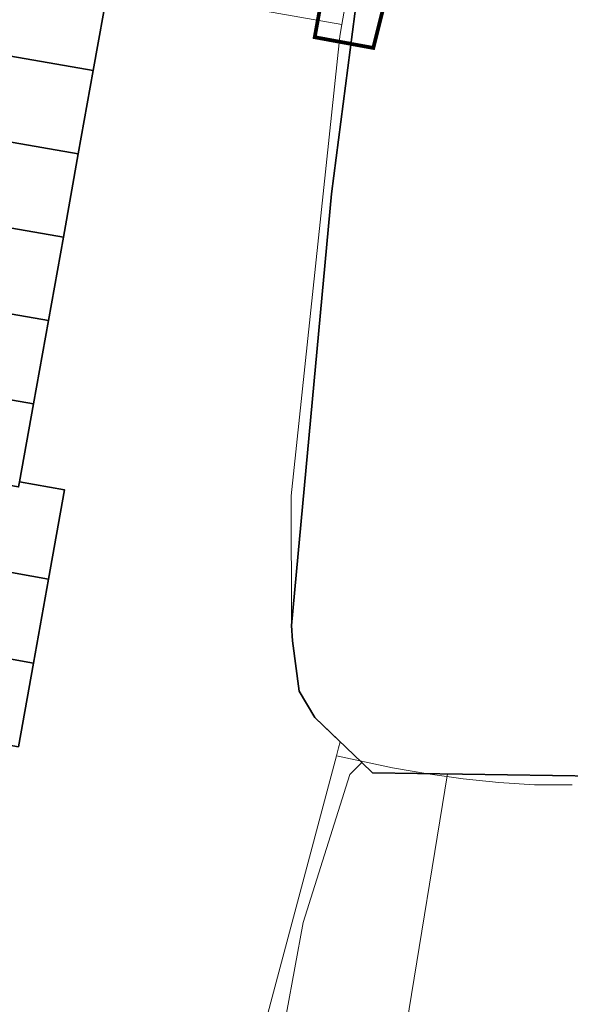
# Model space of a CAD drawing. Header units: metres. Extents: x 2514 to 227642, y 1683 to 852646.
# Tile 309 of 462: x 114041 to 114070, y 426171 to 426223. Entities that reach past the tile are written whole.
import ezdxf
from ezdxf.lldxf.tags import DXFTag

# ---------------------------------------------------------------- set-up
doc = ezdxf.new("R2010")
doc.units = ezdxf.units.M
doc.linetypes.add('XX-CENTER', pattern=[8, 5, -1, 1, -1])
for name, color, linetype, lineweight in [('B-WE-GK-BESCHOEIING-G', 252, 'GK-BESCHOEIING', 35), ('B-WE-GR-BEPLANTING_CULTUUR_HEESTERS-GV', 252, 'Continuous', 18), ('B-WE-IE-TERREINAFSCHEIDING_KUNSTMATIG_HEKWERK-G', 252, 'IE-TERREINAFSCHEIDING-KUNSTMATIG', 18), ('B-WE-KG-GRENS_PERCEEL-GV', 252, 'KG-PERCEEL', 18), ('B-WE-OG-BEBOUWING-GV', 4, 'Continuous', 35), ('B-WE-OG-TERREIN_CULTUURSCHEIDING-GV', 252, 'Continuous', 18), ('B-WE-OG-WATER-GV', 252, 'Continuous', 18), ('N-WE-KG-WERKGRENS-G', 7, 'XX-CENTER', 35)]:
    doc.layers.add(name, color=color, linetype=linetype, lineweight=lineweight)
doc.styles.get("Standard").update_dxf_attribs({"font": 'romans'})
doc.linetypes.add('GK-BESCHOEIING', pattern='A,30,-5,[1,NLCS.SHX,S=1,R=0,X=0,Y=0],-5', length=40)
doc.linetypes.add('IE-TERREINAFSCHEIDING-KUNSTMATIG', pattern='A,4,[82,NLCS.SHX,S=0.75,R=90,X=0,Y=0],4,-2', length=10)
tags = doc.linetypes.add('KG-PERCEEL', pattern='A,5.5,-2,["P",Standard,S=1.8,R=0,X=-0.5,Y=-0.9],-2,5.5,-2,[5,NLCS.SHX,S=0.75,R=0,X=0,Y=0],-2', length=19).pattern_tags.tags
tags[6] = DXFTag(74, 10)

msp = doc.modelspace()

# ---------------------------------------------------------------- linework, layer by layer
at = {"layer": 'B-WE-GK-BESCHOEIING-G', "ltscale": 0.5}
msp.add_lwpolyline([(114071.909, 426182.854), (114059.913, 426183.037), (114059.35, 426183.578), (114056.855, 426185.974), (114056.017, 426187.39), (114055.653, 426190.071), (114055.613, 426190.882), (114057.739, 426213.864), (114059.344, 426226.327), (114060.347, 426232.614), (114063.04, 426243.307), (114065.05, 426251.292), (114065.583, 426251.08), (114068.415, 426259.138), (114069.694, 426264.746), (114069.764, 426265.28), (114069.273, 426265.376), (114069.829, 426269.2), (114070.169, 426272.21), (114070.25, 426274.795), (114069.95, 426278.882), (114069.755, 426279.645), (114067.806, 426288.167)], dxfattribs=at)
at = {"layer": 'B-WE-GR-BEPLANTING_CULTUUR_HEESTERS-GV'}
msp.add_lwpolyline([(114059.913, 426183.037), (114059.35, 426183.578), (114058.707, 426182.948), (114056.23, 426175.076), (114054.449, 426165.418), (114056.041, 426165.116), (114056.358, 426166.395), (114056.89, 426167.358), (114057.435, 426167.975), (114058.533, 426168.659), (114060.276, 426169.254), (114061.735, 426169.605), (114063.915, 426182.976)], close=True, dxfattribs=at)
at = {"layer": 'B-WE-IE-TERREINAFSCHEIDING_KUNSTMATIG_HEKWERK-G', "ltscale": 0.2}
msp.add_lwpolyline([(114059.35, 426183.578), (114058.707, 426182.948), (114056.23, 426175.076), (114054.449, 426165.418)], dxfattribs=at)
at = {"layer": 'B-WE-KG-GRENS_PERCEEL-GV', "ltscale": 0.2}
for points in [[(114023.242, 426171.147), (114028.339, 426199.64), (114025.718, 426200.11), (114030.618, 426227.71), (114058.289, 426222.882), (114059.592, 426230.361), (114062.816, 426243.434), (114062.845, 426243.553), (114038.954, 426247.683)], [(114058.111, 426184.361), (114058.197, 426184.685), (114056.855, 426185.974), (114056.017, 426187.39), (114055.653, 426190.071), (114055.613, 426190.882), (114055.579, 426197.791), (114058.175, 426222.229), (114058.236, 426222.579), (114058.289, 426222.882)], [(114058.111, 426184.361), (114057.999, 426183.941), (114060.976, 426183.31), (114062.857, 426182.981), (114064.748, 426182.72), (114066.648, 426182.528), (114068.553, 426182.404), (114070.55, 426182.4)], [(114053.283, 426166.233), (114057.999, 426183.941)]]:
    msp.add_lwpolyline(points, dxfattribs=at)
at = {"layer": 'B-WE-OG-BEBOUWING-GV'}
for points in [[(114045.876, 426225.048), (114035.324, 426226.889), (114034.7, 426223.313), (114031.055, 426223.949), (114030.729, 426222.081), (114034.374, 426221.445), (114034.514, 426222.254), (114045.046, 426220.417)], [(114045.046, 426220.417), (114034.514, 426222.254), (114034.374, 426221.445), (114033.927, 426218.855), (114030.288, 426219.521), (114029.945, 426217.651), (114033.584, 426216.985), (114033.731, 426217.817), (114044.251, 426215.982)], [(114044.251, 426215.982), (114033.731, 426217.817), (114033.584, 426216.985), (114033.135, 426214.444), (114029.489, 426215.103), (114029.157, 426213.202), (114032.8, 426212.556), (114032.944, 426213.381), (114043.456, 426211.548)], [(114043.456, 426211.548), (114032.944, 426213.381), (114032.8, 426212.556), (114032.355, 426210.011), (114028.711, 426210.649), (114028.384, 426208.78), (114032.028, 426208.142), (114032.164, 426208.944), (114042.661, 426207.113)], [(114042.661, 426207.113), (114032.164, 426208.944), (114032.028, 426208.142), (114031.585, 426205.533), (114027.95, 426206.224), (114027.595, 426204.355), (114031.23, 426203.664), (114031.378, 426204.508), (114041.866, 426202.679)], [(114041.866, 426202.679), (114031.378, 426204.508), (114031.23, 426203.664), (114030.791, 426201.162), (114027.148, 426201.812), (114026.81, 426199.914), (114028.339, 426199.64), (114030.652, 426199.226), (114030.758, 426199.817), (114033.042, 426199.408), (114033.081, 426199.63), (114041.073, 426198.256), (114041.123, 426198.534)], [(114041.073, 426198.256), (114033.081, 426199.63), (114033.042, 426199.408), (114032.463, 426196.141), (114028.819, 426196.779), (114028.491, 426194.905), (114032.135, 426194.267), (114032.303, 426195.202), (114042.661, 426193.345), (114043.514, 426198.105), (114041.123, 426198.534)], [(114042.661, 426193.345), (114032.303, 426195.202), (114032.135, 426194.267), (114031.679, 426191.733), (114028.033, 426192.36), (114027.706, 426190.462), (114031.353, 426189.835), (114031.512, 426190.738), (114041.861, 426188.883)], [(114041.861, 426188.883), (114031.512, 426190.738), (114031.353, 426189.835), (114030.899, 426187.262), (114027.256, 426187.904), (114026.928, 426186.044), (114030.572, 426185.402), (114030.723, 426186.274), (114041.061, 426184.421)]]:
    msp.add_lwpolyline(points, close=True, dxfattribs=at)
at = {"layer": 'B-WE-OG-TERREIN_CULTUURSCHEIDING-GV'}
msp.add_lwpolyline([(114071.909, 426182.854), (114063.915, 426182.976), (114061.735, 426169.605), (114063.563, 426169.394), (114064.605, 426169.099), (114065.521, 426168.555), (114066.615, 426167.637), (114073.785, 426171.067), (114071.015, 426176.857)], close=True, dxfattribs=at)
at = {"layer": 'B-WE-OG-WATER-GV'}
msp.add_lwpolyline([(114059.344, 426226.327), (114058.887, 426222.778), (114057.739, 426213.864), (114055.613, 426190.882), (114055.653, 426190.071), (114056.017, 426187.39), (114056.855, 426185.974), (114059.35, 426183.578), (114059.913, 426183.037), (114063.915, 426182.976), (114071.909, 426182.854)], dxfattribs=at)
at = {"layer": 'N-WE-KG-WERKGRENS-G', "ltscale": 0.5, "const_width": 0.2, "flags": 128}
msp.add_lwpolyline([(113539.652, 426425.541), (113533.034, 426426.579), (113512.978, 426310.885), (113509.106, 426305.095), (113507.039, 426292.73), (113504.728, 426279.396), (113497.949, 426267.392), (113491.721, 426263.905), (113496.136, 426256.365), (113502.435, 426260.053, -0.182232), (113509.838, 426261.318, -0.126544), (113516.642, 426258.09), (113523.828, 426262.829), (113521.668, 426266.104), (113525.98, 426265.334), (113539.291, 426339.571), (113541.863, 426353.106), (113543.716, 426365.72), (113550.178, 426401.905), (113551.547, 426409.78), (113574.553, 426405.734), (113573.157, 426397.506), (113607.198, 426391.573), (113606.914, 426389.946), (113619.162, 426387.845), (113613.609, 426356.275), (113601.182, 426358.276), (113600.845, 426356.182), (113597.954, 426356.648), (113593.562, 426350.547), (113574.97, 426354.003), (113574.327, 426350.546), (113615.634, 426343.691), (113593.57, 426263.699, 0.356973), (113596.583, 426256.89), (113595.271, 426248.698), (113599.487, 426248.023), (113601.054, 426254.868), (113602.72, 426255.869), (113636.901, 426249.843), (113711.239, 426237.251), (113711.078, 426236.35), (113716.526, 426235.533), (113716.685, 426236.595), (113718.512, 426236.321), (113734.103, 426277.353), (113735.865, 426278.617), (113776.182, 426271.575), (113774.564, 426262.996), (113804.256, 426258), (113798.274, 426223.759), (113796.469, 426212.743), (113816.717, 426209.189), (113821.532, 426236.979), (113822.449, 426236.82), (113823.388, 426242.034), (113822.132, 426242.26), (113830.108, 426272.94), (113832.685, 426287.571), (113850.983, 426284.543), (113878.799, 426279.99), (113865.198, 426203.132), (113884.246, 426200.097), (113884.458, 426196.374), (113883.446, 426190.397), (113921.214, 426183.978), (113921.482, 426185.328), (113923.778, 426184.872), (113926.223, 426198.093), (113928.449, 426210.745), (113964.907, 426204.42), (113960.406, 426178.602), (113963.561, 426178.134), (113967.734, 426203.401), (113997.515, 426198.193), (113998.702, 426198.006), (113998.957, 426199.616), (114022.375, 426195.633), (114018.261, 426170.621), (114024.177, 426169.647), (114029.085, 426200.395), (114026.448, 426200.718), (114031.499, 426230.088), (114054.44, 426226.248), (114057.477, 426225.696), (114056.841, 426222.197), (114059.961, 426221.626), (114065.65, 426244.354), (114035.59, 426249.218), (114041.184, 426283.399), (114056.073, 426280.709), (114056.721, 426283.698), (114042.185, 426286.164), (114046.915, 426313.16), (114065.34, 426310.078), (114066.402, 426316.804), (114058.916, 426317.879), (114056.3, 426327.344), (114067.79, 426392.772), (114039.145, 426397.909), (113967.805, 426410.127), (113958.58, 426362.909), (114027.859, 426351.392), (114036.556, 426349.826), (114034.317, 426336.794), (114032.043, 426337.194), (114031.497, 426333.947), (114035.343, 426333.283), (114031.409, 426310.162), (113989.982, 426317.452), (113994.21, 426340.55), (114008.87, 426338.023), (114009.525, 426341.433), (113875.208, 426365.513)], format="xyb", dxfattribs=at)

doc.saveas('drawing.dxf')
